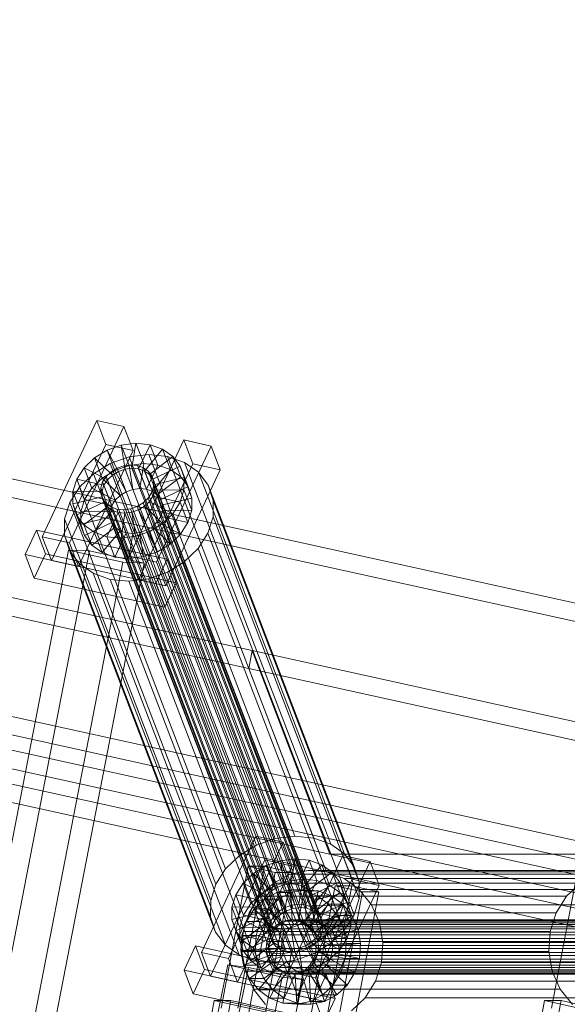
# Model space of a CAD drawing. Header units: millimetres. Extents: x -4738 to 65662, y -68080 to 6847.
# Tile 863 of 1056: x 22417 to 22599, y 1644 to 1971. Entities that reach past the tile are written whole.
import ezdxf

# ---------------------------------------------------------------- set-up
doc = ezdxf.new("R2010")
doc.units = ezdxf.units.MM
doc.layers.add('COTAS_P', color=1, linetype='Continuous', lineweight=0)
doc.layers.add('lateral_C10', color=7, linetype='Continuous', lineweight=0)
doc.dimstyles.new('R19_100', dxfattribs={"dimtxt": 250, "dimasz": 150, "dimexe": 150, "dimexo": 80, "dimgap": 100, "dimtad": 1, "dimtih": 1, "dimtoh": 1, "dimdsep": 46, "dimcen": 0.09, "dimadec": 0, "dimazin": 0, "dimtfac": 1, "dimtdec": 4, "dimtofl": 0, "dimtmove": 0, "dimatfit": 3, "dimfxl": 1, "dimtolj": 1, "dimtzin": 0, "dimarcsym": 0})

# ---------------------------------------------------------------- blocks, each defined once
blk = doc.blocks.new('DIM_R31_4')
at = {"layer": 'COTAS_P'}
for p, q in [((15248.37, 1279.09), (24311.82, 4109.09)), ((24311.82, 4109.09), (24155.23, 4107.34)), ((24311.82, 4109.09), (24182.05, 4021.43)), ((24580.07, 3250), (24311.82, 4109.09)), ((15248.37, 1279.09), (15378.14, 1366.76)), ((15248.37, 1279.09), (15404.97, 1280.85)), ((15516.62, 420), (15248.37, 1279.09))]:
    blk.add_line(p, q, dxfattribs=at)
blk.add_text('9495 P', height=250, rotation=17.3406, dxfattribs=at).set_placement((19750.29, 2789.55))

msp = doc.modelspace()

# ---------------------------------------------------------------- linework, layer by layer
at = {"layer": 'lateral_C10'}
for p, q in [((22494.427, 1761.469), (21610.374, 1956.452)), ((21788.789, 1956.452), (22672.842, 1761.469)), ((21609.275, 1950.571), (22493.328, 1755.589)), ((22671.743, 1755.589), (21787.69, 1950.571)), ((22520.231, 1694.015), (21636.178, 1888.998)), ((22571.029, 1694.015), (21686.976, 1888.998)), ((22621.826, 1694.015), (21737.773, 1888.998)), ((21635.079, 1883.118), (22519.132, 1688.135)), ((21685.877, 1883.118), (22569.93, 1688.135)), ((21736.674, 1883.118), (22620.727, 1688.135)), ((22443.005, 1837.683), (22424.964, 1799.168)), ((22446.016, 1829.813), (22443.005, 1837.683)), ((22443.005, 1837.683), (22452.019, 1835.678)), ((22433.978, 1797.163), (22452.019, 1835.678)), ((22452.019, 1835.678), (22455.029, 1827.808)), ((22471.849, 1831.267), (22453.809, 1792.752)), ((22474.86, 1823.398), (22471.849, 1831.267)), ((22471.849, 1831.267), (22480.863, 1829.263)), ((22427.975, 1791.298), (22446.016, 1829.813)), ((22455.029, 1827.808), (22436.989, 1789.293)), ((22442.243, 1825.377), (22446.444, 1827.929)), ((22455.029, 1827.808), (22446.016, 1829.813)), ((22446.444, 1827.929), (22451.126, 1829.563)), ((22446.444, 1827.929), (22450.16, 1820.838)), ((22449.025, 1821.184), (22446.444, 1827.929)), ((22451.126, 1829.563), (22455.97, 1830.167)), ((22451.126, 1829.563), (22452.378, 1821.612)), ((22453.706, 1822.818), (22451.126, 1829.563)), ((22455.97, 1830.167), (22454.672, 1821.898)), ((22458.55, 1823.422), (22455.97, 1830.167)), ((22455.97, 1830.167), (22460.646, 1829.701)), ((22460.646, 1829.701), (22456.887, 1821.677)), ((22464.835, 1828.196), (22458.872, 1820.964)), ((22463.226, 1822.956), (22460.646, 1829.701)), ((22460.646, 1829.701), (22464.835, 1828.196)), ((22462.823, 1790.748), (22480.863, 1829.263)), ((22467.416, 1821.45), (22464.835, 1828.196)), ((22464.835, 1828.196), (22468.252, 1825.754)), ((22480.863, 1829.263), (22483.874, 1821.393)), ((22438.81, 1822.081), (22442.243, 1825.377)), ((22442.243, 1825.377), (22448.17, 1819.629)), ((22444.824, 1818.632), (22442.243, 1825.377)), ((22447.506, 1823.474), (22453.765, 1825.658)), ((22453.765, 1825.658), (22460.241, 1826.466)), ((22502.148, 1699.184), (22453.765, 1825.658)), ((22460.241, 1826.466), (22466.492, 1825.843)), ((22508.624, 1699.992), (22460.241, 1826.466)), ((22468.252, 1825.754), (22460.49, 1819.807)), ((22466.492, 1825.843), (22472.092, 1823.83)), ((22514.875, 1699.368), (22466.492, 1825.843)), ((22470.833, 1819.009), (22468.252, 1825.754)), ((22468.252, 1825.754), (22470.664, 1822.542)), ((22472.092, 1823.83), (22476.66, 1820.566)), ((22520.475, 1697.356), (22472.092, 1823.83)), ((22436.378, 1818.264), (22438.81, 1822.081)), ((22438.81, 1822.081), (22446.544, 1818.067)), ((22441.391, 1815.335), (22438.81, 1822.081)), ((22441.891, 1820.062), (22447.506, 1823.474)), ((22449.025, 1821.184), (22444.824, 1818.632)), ((22446.114, 1819.192), (22447.74, 1820.753)), ((22495.889, 1696.999), (22447.506, 1823.474)), ((22447.74, 1820.753), (22449.73, 1821.962)), ((22503.865, 1674.043), (22447.74, 1820.753)), ((22450.16, 1820.838), (22448.17, 1819.629)), ((22453.706, 1822.818), (22449.025, 1821.184)), ((22452.741, 1814.092), (22449.025, 1821.184)), ((22449.73, 1821.962), (22451.948, 1822.736)), ((22505.855, 1675.251), (22449.73, 1821.962)), ((22452.378, 1821.612), (22450.16, 1820.838)), ((22450.16, 1820.838), (22452.741, 1814.092)), ((22451.948, 1822.736), (22454.242, 1823.022)), ((22508.072, 1676.025), (22451.948, 1822.736)), ((22454.672, 1821.898), (22452.378, 1821.612)), ((22452.378, 1821.612), (22454.958, 1814.866)), ((22458.55, 1823.422), (22453.706, 1822.818)), ((22454.958, 1814.866), (22453.706, 1822.818)), ((22454.242, 1823.022), (22456.457, 1822.801)), ((22510.367, 1676.312), (22454.242, 1823.022)), ((22454.672, 1821.898), (22457.253, 1815.153)), ((22456.887, 1821.677), (22454.672, 1821.898)), ((22456.457, 1822.801), (22458.442, 1822.088)), ((22512.582, 1676.091), (22456.457, 1822.801)), ((22456.819, 1784.883), (22474.86, 1823.398)), ((22456.887, 1821.677), (22459.468, 1814.932)), ((22458.872, 1820.964), (22456.887, 1821.677)), ((22457.253, 1815.153), (22458.55, 1823.422)), ((22458.442, 1822.088), (22460.06, 1820.932)), ((22514.566, 1675.378), (22458.442, 1822.088)), ((22463.226, 1822.956), (22458.55, 1823.422)), ((22458.872, 1820.964), (22461.452, 1814.219)), ((22460.49, 1819.807), (22458.872, 1820.964)), ((22459.468, 1814.932), (22463.226, 1822.956)), ((22460.06, 1820.932), (22461.203, 1819.41)), ((22516.185, 1674.221), (22460.06, 1820.932)), ((22461.452, 1814.219), (22467.416, 1821.45)), ((22470.664, 1822.542), (22461.633, 1818.286)), ((22467.416, 1821.45), (22463.226, 1822.956)), ((22483.874, 1821.393), (22465.833, 1782.878)), ((22470.833, 1819.009), (22467.416, 1821.45)), ((22473.245, 1815.797), (22470.664, 1822.542)), ((22470.664, 1822.542), (22471.907, 1818.779)), ((22483.874, 1821.393), (22474.86, 1823.398)), ((22476.66, 1820.566), (22479.885, 1816.272)), ((22525.044, 1694.091), (22476.66, 1820.566)), ((22435.114, 1814.189), (22436.378, 1818.264)), ((22445.392, 1816.26), (22436.378, 1818.264)), ((22436.378, 1818.264), (22438.959, 1811.519)), ((22437.301, 1815.655), (22441.891, 1820.062)), ((22444.824, 1818.632), (22441.391, 1815.335)), ((22490.274, 1693.587), (22441.891, 1820.062)), ((22444.363, 1815.453), (22444.962, 1817.384)), ((22450.751, 1812.883), (22444.824, 1818.632)), ((22444.962, 1817.384), (22446.114, 1819.192)), ((22444.962, 1817.384), (22501.087, 1670.673)), ((22446.544, 1818.067), (22445.392, 1816.26)), ((22502.238, 1672.481), (22446.114, 1819.192)), ((22448.17, 1819.629), (22446.544, 1818.067)), ((22446.544, 1818.067), (22449.125, 1811.322)), ((22448.17, 1819.629), (22450.751, 1812.883)), ((22460.49, 1819.807), (22463.071, 1813.062)), ((22461.633, 1818.286), (22460.49, 1819.807)), ((22461.203, 1819.41), (22461.792, 1817.628)), ((22517.327, 1672.7), (22461.203, 1819.41)), ((22461.633, 1818.286), (22464.213, 1811.541)), ((22462.222, 1816.504), (22461.633, 1818.286)), ((22461.792, 1817.628), (22461.786, 1815.706)), ((22517.916, 1670.917), (22461.792, 1817.628)), ((22471.907, 1818.779), (22462.222, 1816.504)), ((22463.071, 1813.062), (22470.833, 1819.009)), ((22473.245, 1815.797), (22470.833, 1819.009)), ((22471.907, 1818.779), (22471.896, 1814.722)), ((22474.488, 1812.034), (22471.907, 1818.779)), ((22434.05, 1810.554), (22437.301, 1815.655)), ((22435.102, 1810.131), (22435.114, 1814.189)), ((22435.114, 1814.189), (22444.793, 1814.329)), ((22437.694, 1807.444), (22435.114, 1814.189)), ((22485.684, 1689.181), (22437.301, 1815.655)), ((22441.391, 1815.335), (22438.959, 1811.519)), ((22449.125, 1811.322), (22441.391, 1815.335)), ((22444.358, 1813.531), (22444.363, 1815.453)), ((22500.487, 1668.743), (22444.363, 1815.453)), ((22444.793, 1814.329), (22444.788, 1812.407)), ((22445.392, 1816.26), (22444.793, 1814.329)), ((22444.793, 1814.329), (22447.374, 1807.584)), ((22447.973, 1809.514), (22445.392, 1816.26)), ((22450.751, 1812.883), (22452.741, 1814.092)), ((22452.741, 1814.092), (22454.958, 1814.866)), ((22454.958, 1814.866), (22457.253, 1815.153)), ((22457.253, 1815.153), (22459.468, 1814.932)), ((22459.468, 1814.932), (22461.452, 1814.219)), ((22461.786, 1815.706), (22461.187, 1813.775)), ((22461.452, 1814.219), (22463.071, 1813.062)), ((22461.617, 1812.651), (22462.216, 1814.582)), ((22517.911, 1668.995), (22461.786, 1815.706)), ((22462.216, 1814.582), (22462.222, 1816.504)), ((22471.896, 1814.722), (22462.216, 1814.582)), ((22462.216, 1814.582), (22464.797, 1807.836)), ((22462.222, 1816.504), (22464.802, 1809.758)), ((22464.213, 1811.541), (22473.245, 1815.797)), ((22471.896, 1814.722), (22470.631, 1810.646)), ((22474.476, 1807.977), (22471.896, 1814.722)), ((22474.488, 1812.034), (22473.245, 1815.797)), ((22479.885, 1816.272), (22481.546, 1811.242)), ((22528.268, 1689.798), (22479.885, 1816.272)), ((22435.102, 1810.131), (22444.788, 1812.407)), ((22438.959, 1811.519), (22437.694, 1807.444)), ((22438.959, 1811.519), (22447.973, 1809.514)), ((22444.946, 1811.749), (22444.358, 1813.531)), ((22500.482, 1666.821), (22444.358, 1813.531)), ((22444.788, 1812.407), (22445.376, 1810.625)), ((22444.788, 1812.407), (22447.368, 1805.662)), ((22446.089, 1810.228), (22444.946, 1811.749)), ((22501.071, 1665.039), (22444.946, 1811.749)), ((22447.973, 1809.514), (22449.125, 1811.322)), ((22449.125, 1811.322), (22450.751, 1812.883)), ((22460.035, 1811.968), (22458.409, 1810.406)), ((22458.839, 1809.282), (22460.465, 1810.844)), ((22461.187, 1813.775), (22460.035, 1811.968)), ((22516.16, 1665.257), (22460.035, 1811.968)), ((22460.465, 1810.844), (22461.617, 1812.651)), ((22468.199, 1806.83), (22460.465, 1810.844)), ((22460.465, 1810.844), (22463.046, 1804.098)), ((22517.311, 1667.065), (22461.187, 1813.775)), ((22470.631, 1810.646), (22461.617, 1812.651)), ((22461.617, 1812.651), (22464.198, 1805.906)), ((22463.071, 1813.062), (22464.213, 1811.541)), ((22464.213, 1811.541), (22464.802, 1809.758)), ((22464.802, 1809.758), (22474.488, 1812.034)), ((22474.476, 1807.977), (22474.488, 1812.034)), ((22481.546, 1811.242), (22481.531, 1805.818)), ((22529.929, 1684.768), (22481.546, 1811.242)), ((22432.359, 1805.105), (22434.05, 1810.554)), ((22434.05, 1810.554), (22482.433, 1684.079)), ((22436.345, 1806.369), (22435.102, 1810.131)), ((22437.683, 1803.386), (22435.102, 1810.131)), ((22436.345, 1806.369), (22445.376, 1810.625)), ((22447.374, 1807.584), (22437.694, 1807.444)), ((22438.757, 1803.157), (22446.519, 1809.103)), ((22442.174, 1800.715), (22448.138, 1807.947)), ((22445.376, 1810.625), (22446.519, 1809.103)), ((22445.376, 1810.625), (22447.957, 1803.88)), ((22447.708, 1809.071), (22446.089, 1810.228)), ((22502.213, 1663.517), (22446.089, 1810.228)), ((22446.519, 1809.103), (22448.138, 1807.947)), ((22446.519, 1809.103), (22449.099, 1802.358)), ((22447.368, 1805.662), (22447.374, 1807.584)), ((22447.374, 1807.584), (22447.973, 1809.514)), ((22449.692, 1808.358), (22447.708, 1809.071)), ((22503.832, 1662.361), (22447.708, 1809.071)), ((22448.138, 1807.947), (22450.122, 1807.234)), ((22448.138, 1807.947), (22450.718, 1801.202)), ((22451.907, 1808.137), (22449.692, 1808.358)), ((22505.816, 1661.648), (22449.692, 1808.358)), ((22454.201, 1808.423), (22451.907, 1808.137)), ((22508.031, 1661.427), (22451.907, 1808.137)), ((22456.419, 1809.197), (22454.201, 1808.423)), ((22510.326, 1661.713), (22454.201, 1808.423)), ((22454.632, 1807.299), (22456.849, 1808.073)), ((22458.409, 1810.406), (22456.419, 1809.197)), ((22512.544, 1662.487), (22456.419, 1809.197)), ((22456.849, 1808.073), (22458.839, 1809.282)), ((22460.565, 1800.982), (22456.849, 1808.073)), ((22456.849, 1808.073), (22459.43, 1801.328)), ((22514.533, 1663.696), (22458.409, 1810.406)), ((22464.766, 1803.534), (22458.839, 1809.282)), ((22458.839, 1809.282), (22461.419, 1802.537)), ((22464.797, 1807.836), (22464.198, 1805.906)), ((22464.802, 1809.758), (22464.797, 1807.836)), ((22464.797, 1807.836), (22474.476, 1807.977)), ((22470.631, 1810.646), (22468.199, 1806.83)), ((22473.211, 1803.901), (22470.631, 1810.646)), ((22473.211, 1803.901), (22474.476, 1807.977)), ((22432.344, 1799.681), (22432.359, 1805.105)), ((22480.742, 1678.631), (22432.359, 1805.105)), ((22438.757, 1803.157), (22436.345, 1806.369)), ((22438.925, 1799.623), (22436.345, 1806.369)), ((22437.694, 1807.444), (22437.683, 1803.386)), ((22447.368, 1805.662), (22437.683, 1803.386)), ((22446.364, 1799.21), (22450.122, 1807.234)), ((22447.957, 1803.88), (22447.368, 1805.662)), ((22450.122, 1807.234), (22452.337, 1807.013)), ((22450.122, 1807.234), (22452.703, 1800.489)), ((22451.04, 1798.743), (22452.337, 1807.013)), ((22452.337, 1807.013), (22454.632, 1807.299)), ((22452.337, 1807.013), (22454.917, 1800.268)), ((22455.883, 1799.348), (22454.632, 1807.299)), ((22454.632, 1807.299), (22457.212, 1800.554)), ((22464.198, 1805.906), (22463.046, 1804.098)), ((22464.198, 1805.906), (22473.211, 1803.901)), ((22468.199, 1806.83), (22464.766, 1803.534)), ((22470.78, 1800.085), (22468.199, 1806.83)), ((22481.531, 1805.818), (22479.841, 1800.37)), ((22529.914, 1679.343), (22481.531, 1805.818)), ((22423.012, 1801.374), (22419.253, 1793.35)), ((22426.022, 1793.504), (22423.012, 1801.374)), ((22423.012, 1801.374), (22466.278, 1791.751)), ((22437.683, 1803.386), (22438.925, 1799.623)), ((22442.174, 1800.715), (22438.757, 1803.157)), ((22441.338, 1796.412), (22438.757, 1803.157)), ((22447.957, 1803.88), (22438.925, 1799.623)), ((22449.099, 1802.358), (22441.338, 1796.412)), ((22450.718, 1801.202), (22444.755, 1793.97)), ((22449.099, 1802.358), (22447.957, 1803.88)), ((22450.718, 1801.202), (22449.099, 1802.358)), ((22452.703, 1800.489), (22450.718, 1801.202)), ((22460.565, 1800.982), (22455.883, 1799.348)), ((22459.43, 1801.328), (22457.212, 1800.554)), ((22461.419, 1802.537), (22459.43, 1801.328)), ((22459.43, 1801.328), (22463.146, 1794.236)), ((22464.766, 1803.534), (22460.565, 1800.982)), ((22463.146, 1794.236), (22460.565, 1800.982)), ((22463.046, 1804.098), (22461.419, 1802.537)), ((22461.419, 1802.537), (22467.346, 1796.789)), ((22463.046, 1804.098), (22470.78, 1800.085)), ((22467.346, 1796.789), (22464.766, 1803.534)), ((22470.78, 1800.085), (22473.211, 1803.901)), ((22433.978, 1797.163), (22424.964, 1799.168)), ((22424.964, 1799.168), (22427.975, 1791.298)), ((22434.005, 1794.651), (22432.344, 1799.681)), ((22480.727, 1673.207), (22432.344, 1799.681)), ((22438.925, 1799.623), (22441.338, 1796.412)), ((22446.364, 1799.21), (22442.174, 1800.715)), ((22444.755, 1793.97), (22442.174, 1800.715)), ((22451.04, 1798.743), (22446.364, 1799.21)), ((22448.944, 1792.465), (22446.364, 1799.21)), ((22452.703, 1800.489), (22448.944, 1792.465)), ((22455.883, 1799.348), (22451.04, 1798.743)), ((22453.62, 1791.998), (22451.04, 1798.743)), ((22454.917, 1800.268), (22452.703, 1800.489)), ((22454.917, 1800.268), (22453.62, 1791.998)), ((22457.212, 1800.554), (22454.917, 1800.268)), ((22458.464, 1792.603), (22455.883, 1799.348)), ((22457.212, 1800.554), (22458.464, 1792.603)), ((22467.346, 1796.789), (22470.78, 1800.085)), ((22479.841, 1800.37), (22476.59, 1795.268)), ((22528.224, 1673.895), (22479.841, 1800.37)), ((22433.639, 1794.757), (22395.126, 1596.256)), ((22402.111, 1596.007), (22440.625, 1794.508)), ((22433.639, 1794.757), (22451.676, 1790.747)), ((22440.625, 1794.508), (22433.639, 1794.757)), ((22436.989, 1789.293), (22433.978, 1797.163)), ((22437.23, 1790.357), (22434.005, 1794.651)), ((22482.389, 1668.176), (22434.005, 1794.651)), ((22458.661, 1790.498), (22440.625, 1794.508)), ((22441.338, 1796.412), (22444.755, 1793.97)), ((22463.146, 1794.236), (22467.346, 1796.789)), ((22476.59, 1795.268), (22472, 1790.861)), ((22524.973, 1668.794), (22476.59, 1795.268)), ((22462.52, 1783.727), (22419.253, 1793.35)), ((22419.253, 1793.35), (22422.264, 1785.48)), ((22422.264, 1785.48), (22426.022, 1793.504)), ((22469.289, 1783.881), (22426.022, 1793.504)), ((22427.975, 1791.298), (22436.989, 1789.293)), ((22444.755, 1793.97), (22448.944, 1792.465)), ((22448.944, 1792.465), (22453.62, 1791.998)), ((22453.62, 1791.998), (22458.464, 1792.603)), ((22462.823, 1790.748), (22453.809, 1792.752)), ((22453.809, 1792.752), (22456.819, 1784.883)), ((22458.464, 1792.603), (22463.146, 1794.236)), ((22462.52, 1783.727), (22466.278, 1791.751)), ((22466.278, 1791.751), (22469.289, 1783.881)), ((22413.162, 1592.247), (22451.676, 1790.747)), ((22420.148, 1591.997), (22458.661, 1790.498)), ((22441.798, 1787.093), (22437.23, 1790.357)), ((22485.613, 1663.883), (22437.23, 1790.357)), ((22451.676, 1790.747), (22458.661, 1790.498)), ((22465.833, 1782.878), (22462.823, 1790.748)), ((22472, 1790.861), (22466.384, 1787.45)), ((22520.383, 1664.387), (22472, 1790.861)), ((22422.264, 1785.48), (22465.53, 1775.857)), ((22447.399, 1785.081), (22441.798, 1787.093)), ((22490.181, 1660.619), (22441.798, 1787.093)), ((22453.65, 1784.457), (22447.399, 1785.081)), ((22495.782, 1658.606), (22447.399, 1785.081)), ((22460.125, 1785.265), (22453.65, 1784.457)), ((22456.819, 1784.883), (22465.833, 1782.878)), ((22466.384, 1787.45), (22460.125, 1785.265)), ((22508.508, 1658.791), (22460.125, 1785.265)), ((22514.767, 1660.975), (22466.384, 1787.45)), ((22502.033, 1657.983), (22453.65, 1784.457)), ((22465.53, 1775.857), (22462.52, 1783.727)), ((22469.289, 1783.881), (22465.53, 1775.857)), ((22494.427, 1761.469), (22493.328, 1755.589)), ((23378.48, 1566.486), (22494.427, 1761.469)), ((22494.427, 1761.469), (22520.231, 1694.015)), ((22519.132, 1688.135), (22493.328, 1755.589)), ((22493.328, 1755.589), (23377.381, 1560.606)), ((22495.689, 1699.966), (22477.648, 1661.451)), ((22498.699, 1692.096), (22495.689, 1699.966)), ((22495.689, 1699.966), (22504.703, 1697.961)), ((22508.624, 1699.992), (22502.148, 1699.184)), ((22514.875, 1699.368), (22508.624, 1699.992)), ((22486.662, 1659.446), (22504.703, 1697.961)), ((22495.889, 1696.999), (22490.274, 1693.587)), ((22502.148, 1699.184), (22495.889, 1696.999)), ((22504.703, 1697.961), (22507.713, 1690.092)), ((22520.475, 1697.356), (22514.875, 1699.368)), ((22525.044, 1694.091), (22520.475, 1697.356)), ((22490.274, 1693.587), (22485.684, 1689.181)), ((22524.533, 1693.551), (22506.492, 1655.036)), ((23404.284, 1499.033), (22520.231, 1694.015)), ((22520.231, 1694.015), (22571.029, 1694.015)), ((22527.544, 1685.681), (22524.533, 1693.551)), ((22524.533, 1693.551), (22533.547, 1691.546)), ((22528.268, 1689.798), (22525.044, 1694.091)), ((23455.082, 1499.033), (22571.029, 1694.015)), ((22571.029, 1694.015), (22621.826, 1694.015)), ((22480.659, 1653.581), (22498.699, 1692.096)), ((22507.713, 1690.092), (22489.672, 1651.577)), ((22494.927, 1687.66), (22499.128, 1690.212)), ((22507.713, 1690.092), (22498.699, 1692.096)), ((22499.128, 1690.212), (22503.81, 1691.846)), ((22499.128, 1690.212), (22502.844, 1683.121)), ((22501.708, 1683.467), (22499.128, 1690.212)), ((22503.81, 1691.846), (22508.654, 1692.451)), ((22503.81, 1691.846), (22505.062, 1683.895)), ((22506.39, 1685.101), (22503.81, 1691.846)), ((22508.654, 1692.451), (22507.356, 1684.181)), ((22511.234, 1685.705), (22508.654, 1692.451)), ((22508.654, 1692.451), (22513.33, 1691.984)), ((22513.33, 1691.984), (22509.571, 1683.96)), ((22517.519, 1690.479), (22511.556, 1683.247)), ((22515.91, 1685.239), (22513.33, 1691.984)), ((22513.33, 1691.984), (22517.519, 1690.479)), ((22515.506, 1653.031), (22533.547, 1691.546)), ((22520.099, 1683.734), (22517.519, 1690.479)), ((22517.519, 1690.479), (22520.936, 1688.037)), ((22533.547, 1691.546), (22536.558, 1683.676)), ((22485.684, 1689.181), (22482.433, 1684.079)), ((22493.109, 1689.994), (22484.251, 1642.969)), ((22489.721, 1642.969), (22498.579, 1689.994)), ((22491.494, 1684.364), (22494.927, 1687.66)), ((22498.579, 1689.994), (22493.109, 1689.994)), ((22493.109, 1689.994), (22502.127, 1687.989)), ((22493.269, 1640.964), (22502.127, 1687.989)), ((22494.927, 1687.66), (22500.854, 1681.912)), ((22497.508, 1680.915), (22494.927, 1687.66)), ((22507.597, 1687.989), (22498.579, 1689.994)), ((22507.597, 1687.989), (22498.74, 1640.964)), ((22501.563, 1684.448), (22507.051, 1687.348)), ((22502.127, 1687.989), (22507.597, 1687.989)), ((22507.051, 1687.348), (22513.044, 1688.605)), ((22608.646, 1687.348), (22507.051, 1687.348)), ((22513.044, 1688.605), (22519.132, 1688.135)), ((22614.639, 1688.605), (22513.044, 1688.605)), ((22520.936, 1688.037), (22513.174, 1682.091)), ((22569.93, 1688.135), (22519.132, 1688.135)), ((22519.132, 1688.135), (23403.186, 1493.152)), ((22519.132, 1688.135), (22524.901, 1685.97)), ((22620.727, 1688.135), (22519.132, 1688.135)), ((22523.517, 1681.292), (22520.936, 1688.037)), ((22520.936, 1688.037), (22523.348, 1684.826)), ((22529.929, 1684.768), (22528.268, 1689.798)), ((22620.727, 1688.135), (22569.93, 1688.135)), ((22569.93, 1688.135), (23453.983, 1493.152)), ((22602.519, 1689.994), (22593.661, 1642.969)), ((22482.433, 1684.079), (22480.742, 1678.631)), ((22489.062, 1680.548), (22491.494, 1684.364)), ((22491.494, 1684.364), (22499.228, 1680.351)), ((22494.074, 1677.619), (22491.494, 1684.364)), ((22496.952, 1680.103), (22501.563, 1684.448)), ((22603.157, 1684.448), (22501.563, 1684.448)), ((22506.39, 1685.101), (22501.708, 1683.467)), ((22505.062, 1683.895), (22502.844, 1683.121)), ((22507.356, 1684.181), (22505.062, 1683.895)), ((22505.062, 1683.895), (22507.642, 1677.15)), ((22511.234, 1685.705), (22506.39, 1685.101)), ((22507.642, 1677.15), (22506.39, 1685.101)), ((22507.356, 1684.181), (22509.937, 1677.436)), ((22509.571, 1683.96), (22507.356, 1684.181)), ((22509.503, 1647.166), (22527.544, 1685.681)), ((22509.571, 1683.96), (22512.152, 1677.215)), ((22511.556, 1683.247), (22509.571, 1683.96)), ((22509.937, 1677.436), (22511.234, 1685.705)), ((22515.91, 1685.239), (22511.234, 1685.705)), ((22512.152, 1677.215), (22515.91, 1685.239)), ((22521.967, 1683.579), (22513.109, 1636.553)), ((22514.136, 1676.502), (22520.099, 1683.734)), ((22523.348, 1684.826), (22514.317, 1680.569)), ((22520.099, 1683.734), (22515.91, 1685.239)), ((22536.558, 1683.676), (22518.517, 1645.161)), ((22518.579, 1636.553), (22527.437, 1683.579)), ((22523.517, 1681.292), (22520.099, 1683.734)), ((22527.437, 1683.579), (22521.967, 1683.579)), ((22521.967, 1683.579), (22530.985, 1681.574)), ((22525.929, 1678.08), (22523.348, 1684.826)), ((22523.348, 1684.826), (22524.591, 1681.063)), ((22524.901, 1685.97), (22529.957, 1682.255)), ((22626.496, 1685.97), (22524.901, 1685.97)), ((22536.455, 1681.574), (22527.437, 1683.579)), ((22536.558, 1683.676), (22527.544, 1685.681)), ((22529.914, 1679.343), (22529.929, 1684.768)), ((22603.157, 1684.448), (22598.546, 1680.103)), ((22487.797, 1676.472), (22489.062, 1680.548)), ((22498.076, 1678.543), (22489.062, 1680.548)), ((22489.062, 1680.548), (22491.643, 1673.802)), ((22497.508, 1680.915), (22494.074, 1677.619)), ((22501.708, 1683.467), (22497.508, 1680.915)), ((22503.435, 1675.167), (22497.508, 1680.915)), ((22499.228, 1680.351), (22498.076, 1678.543)), ((22498.557, 1679.107), (22502.662, 1681.276)), ((22500.854, 1681.912), (22499.228, 1680.351)), ((22499.228, 1680.351), (22501.808, 1673.605)), ((22502.844, 1683.121), (22500.854, 1681.912)), ((22500.854, 1681.912), (22503.435, 1675.167)), ((22505.424, 1676.376), (22501.708, 1683.467)), ((22502.662, 1681.276), (22507.145, 1682.217)), ((22502.662, 1681.276), (22505.573, 1671.789)), ((22507.351, 1681.276), (22502.662, 1681.276)), ((22502.844, 1683.121), (22505.424, 1676.376)), ((22507.351, 1681.276), (22503.246, 1679.107)), ((22507.145, 1682.217), (22507.697, 1672.235)), ((22511.834, 1682.217), (22507.145, 1682.217)), ((22507.145, 1682.217), (22511.699, 1681.865)), ((22511.834, 1682.217), (22507.351, 1681.276)), ((22510.262, 1671.789), (22507.351, 1681.276)), ((22511.699, 1681.865), (22509.854, 1672.068)), ((22511.556, 1683.247), (22514.136, 1676.502)), ((22513.174, 1682.091), (22511.556, 1683.247)), ((22516.388, 1681.865), (22511.699, 1681.865)), ((22511.699, 1681.865), (22516.015, 1680.245)), ((22512.386, 1672.235), (22511.834, 1682.217)), ((22516.388, 1681.865), (22511.834, 1682.217)), ((22513.174, 1682.091), (22515.755, 1675.345)), ((22514.317, 1680.569), (22513.174, 1682.091)), ((22514.317, 1680.569), (22516.897, 1673.824)), ((22514.905, 1678.787), (22514.317, 1680.569)), ((22514.543, 1672.068), (22516.388, 1681.865)), ((22524.591, 1681.063), (22514.905, 1678.787)), ((22515.755, 1675.345), (22523.517, 1681.292)), ((22520.704, 1680.245), (22516.388, 1681.865)), ((22522.127, 1634.549), (22530.985, 1681.574)), ((22525.929, 1678.08), (22523.517, 1681.292)), ((22524.591, 1681.063), (22524.58, 1677.005)), ((22527.171, 1674.317), (22524.591, 1681.063)), ((22536.455, 1681.574), (22527.597, 1634.549)), ((22529.957, 1682.255), (22533.957, 1677.246)), ((22631.552, 1682.255), (22529.957, 1682.255)), ((22530.985, 1681.574), (22536.455, 1681.574)), ((22480.742, 1678.631), (22480.727, 1673.207)), ((22494.074, 1677.619), (22491.643, 1673.802)), ((22493.533, 1674.61), (22496.952, 1680.103)), ((22501.808, 1673.605), (22494.074, 1677.619)), ((22495.107, 1675.857), (22498.557, 1679.107)), ((22598.546, 1680.103), (22496.952, 1680.103)), ((22498.076, 1678.543), (22497.477, 1676.612)), ((22500.656, 1671.798), (22498.076, 1678.543)), ((22498.557, 1679.107), (22503.628, 1670.762)), ((22503.246, 1679.107), (22498.557, 1679.107)), ((22503.246, 1679.107), (22499.796, 1675.857)), ((22508.317, 1670.762), (22503.246, 1679.107)), ((22505.424, 1676.376), (22507.642, 1677.15)), ((22507.642, 1677.15), (22509.937, 1677.436)), ((22509.937, 1677.436), (22512.152, 1677.215)), ((22516.015, 1680.245), (22511.898, 1671.301)), ((22512.152, 1677.215), (22514.136, 1676.502)), ((22519.797, 1677.467), (22513.69, 1669.985)), ((22514.9, 1676.865), (22514.905, 1678.787)), ((22524.58, 1677.005), (22514.9, 1676.865)), ((22514.905, 1678.787), (22517.486, 1672.042)), ((22520.704, 1680.245), (22516.015, 1680.245)), ((22516.015, 1680.245), (22519.797, 1677.467)), ((22516.587, 1671.301), (22520.704, 1680.245)), ((22516.897, 1673.824), (22525.929, 1678.08)), ((22518.379, 1669.985), (22524.486, 1677.467)), ((22524.486, 1677.467), (22519.797, 1677.467)), ((22519.797, 1677.467), (22522.788, 1673.72)), ((22524.486, 1677.467), (22520.704, 1680.245)), ((22524.58, 1677.005), (22523.315, 1672.93)), ((22527.477, 1673.72), (22524.486, 1677.467)), ((22527.16, 1670.26), (22524.58, 1677.005)), ((22527.171, 1674.317), (22525.929, 1678.08)), ((22528.224, 1673.895), (22529.914, 1679.343)), ((22533.957, 1677.246), (22536.626, 1671.283)), ((22635.551, 1677.246), (22533.957, 1677.246)), ((22598.546, 1680.103), (22595.128, 1674.61)), ((22487.786, 1672.415), (22487.797, 1676.472)), ((22487.786, 1672.415), (22497.472, 1674.69)), ((22487.797, 1676.472), (22497.477, 1676.612)), ((22490.378, 1669.727), (22487.797, 1676.472)), ((22491.643, 1673.802), (22490.378, 1669.727)), ((22491.539, 1668.343), (22493.533, 1674.61)), ((22491.643, 1673.802), (22500.656, 1671.798)), ((22492.55, 1671.748), (22495.107, 1675.857)), ((22595.128, 1674.61), (22493.533, 1674.61)), ((22495.107, 1675.857), (22501.995, 1669.222)), ((22499.796, 1675.857), (22495.107, 1675.857)), ((22499.796, 1675.857), (22497.239, 1671.748)), ((22497.477, 1676.612), (22497.472, 1674.69)), ((22497.472, 1674.69), (22498.06, 1672.908)), ((22497.472, 1674.69), (22500.052, 1667.945)), ((22497.477, 1676.612), (22500.057, 1669.867)), ((22506.684, 1669.222), (22499.796, 1675.857)), ((22501.808, 1673.605), (22503.435, 1675.167)), ((22503.865, 1674.043), (22502.238, 1672.481)), ((22503.435, 1675.167), (22505.424, 1676.376)), ((22505.855, 1675.251), (22503.865, 1674.043)), ((22508.072, 1676.025), (22505.855, 1675.251)), ((22510.367, 1676.312), (22508.072, 1676.025)), ((22512.582, 1676.091), (22510.367, 1676.312)), ((22514.566, 1675.378), (22512.582, 1676.091)), ((22513.149, 1673.127), (22514.301, 1674.934)), ((22514.136, 1676.502), (22515.755, 1675.345)), ((22514.301, 1674.934), (22514.9, 1676.865)), ((22523.315, 1672.93), (22514.301, 1674.934)), ((22514.301, 1674.934), (22516.881, 1668.189)), ((22516.185, 1674.221), (22514.566, 1675.378)), ((22514.9, 1676.865), (22517.48, 1670.12)), ((22515.755, 1675.345), (22516.897, 1673.824)), ((22517.327, 1672.7), (22516.185, 1674.221)), ((22516.897, 1673.824), (22517.486, 1672.042)), ((22517.486, 1672.042), (22527.171, 1674.317)), ((22524.973, 1668.794), (22528.224, 1673.895)), ((22527.16, 1670.26), (22527.171, 1674.317)), ((22595.128, 1674.61), (22593.134, 1668.343)), ((22480.727, 1673.207), (22482.389, 1668.176)), ((22489.029, 1668.652), (22487.786, 1672.415)), ((22490.367, 1665.669), (22487.786, 1672.415)), ((22489.029, 1668.652), (22498.06, 1672.908)), ((22491.059, 1667.06), (22492.55, 1671.748)), ((22491.441, 1665.44), (22499.203, 1671.387)), ((22492.55, 1671.748), (22500.783, 1667.276)), ((22497.239, 1671.748), (22492.55, 1671.748)), ((22497.239, 1671.748), (22495.748, 1667.06)), ((22505.472, 1667.276), (22497.239, 1671.748)), ((22498.06, 1672.908), (22499.203, 1671.387)), ((22498.06, 1672.908), (22500.641, 1666.163)), ((22499.203, 1671.387), (22500.821, 1670.23)), ((22499.203, 1671.387), (22501.783, 1664.641)), ((22500.057, 1669.867), (22500.656, 1671.798)), ((22501.087, 1670.673), (22500.487, 1668.743)), ((22500.656, 1671.798), (22501.808, 1673.605)), ((22502.238, 1672.481), (22501.087, 1670.673)), ((22501.213, 1669.222), (22502.847, 1670.762)), ((22503.628, 1670.762), (22501.995, 1669.222)), ((22502.847, 1670.762), (22504.792, 1671.789)), ((22618.509, 1670.762), (22502.847, 1670.762)), ((22505.573, 1671.789), (22503.628, 1670.762)), ((22503.628, 1670.762), (22508.317, 1670.762)), ((22504.792, 1671.789), (22506.915, 1672.235)), ((22620.454, 1671.789), (22504.792, 1671.789)), ((22507.697, 1672.235), (22505.573, 1671.789)), ((22505.573, 1671.789), (22510.262, 1671.789)), ((22506.684, 1669.222), (22508.317, 1670.762)), ((22506.915, 1672.235), (22509.073, 1672.068)), ((22622.577, 1672.235), (22506.915, 1672.235)), ((22507.697, 1672.235), (22512.386, 1672.235)), ((22509.854, 1672.068), (22507.697, 1672.235)), ((22508.317, 1670.762), (22510.262, 1671.789)), ((22509.073, 1672.068), (22511.117, 1671.301)), ((22624.734, 1672.068), (22509.073, 1672.068)), ((22509.533, 1670.356), (22511.523, 1671.565)), ((22509.854, 1672.068), (22514.543, 1672.068)), ((22511.898, 1671.301), (22509.854, 1672.068)), ((22510.262, 1671.789), (22512.386, 1672.235)), ((22511.117, 1671.301), (22512.908, 1669.985)), ((22626.778, 1671.301), (22511.117, 1671.301)), ((22511.523, 1671.565), (22513.149, 1673.127)), ((22517.45, 1665.817), (22511.523, 1671.565)), ((22511.523, 1671.565), (22514.103, 1664.82)), ((22511.898, 1671.301), (22516.587, 1671.301)), ((22513.69, 1669.985), (22511.898, 1671.301)), ((22512.386, 1672.235), (22514.543, 1672.068)), ((22520.883, 1669.114), (22513.149, 1673.127)), ((22513.149, 1673.127), (22515.73, 1666.381)), ((22514.543, 1672.068), (22516.587, 1671.301)), ((22522.788, 1673.72), (22515.107, 1668.21)), ((22516.587, 1671.301), (22518.379, 1669.985)), ((22517.916, 1670.917), (22517.327, 1672.7)), ((22517.486, 1672.042), (22517.48, 1670.12)), ((22517.911, 1668.995), (22517.916, 1670.917)), ((22519.796, 1668.21), (22527.477, 1673.72)), ((22523.315, 1672.93), (22520.883, 1669.114)), ((22527.477, 1673.72), (22522.788, 1673.72)), ((22522.788, 1673.72), (22524.785, 1669.259)), ((22525.895, 1666.184), (22523.315, 1672.93)), ((22529.474, 1669.259), (22527.477, 1673.72)), ((22536.626, 1671.283), (22537.784, 1664.773)), ((22638.221, 1671.283), (22536.626, 1671.283)), ((22482.389, 1668.176), (22485.613, 1663.883)), ((22491.441, 1665.44), (22489.029, 1668.652)), ((22491.609, 1661.907), (22489.029, 1668.652)), ((22490.378, 1669.727), (22490.367, 1665.669)), ((22500.052, 1667.945), (22490.367, 1665.669)), ((22500.057, 1669.867), (22490.378, 1669.727)), ((22491.107, 1661.729), (22491.539, 1668.343)), ((22491.539, 1668.343), (22593.134, 1668.343)), ((22494.858, 1662.998), (22500.821, 1670.23)), ((22499.047, 1661.493), (22502.806, 1669.517)), ((22499.295, 1665.055), (22500.002, 1667.276)), ((22500.002, 1667.276), (22501.213, 1669.222)), ((22615.664, 1667.276), (22500.002, 1667.276)), ((22500.052, 1667.945), (22500.057, 1669.867)), ((22500.641, 1666.163), (22500.052, 1667.945)), ((22500.783, 1667.276), (22500.077, 1665.055)), ((22500.487, 1668.743), (22500.482, 1666.821)), ((22501.995, 1669.222), (22500.783, 1667.276)), ((22500.783, 1667.276), (22505.472, 1667.276)), ((22500.821, 1670.23), (22502.806, 1669.517)), ((22500.821, 1670.23), (22503.402, 1663.485)), ((22616.875, 1669.222), (22501.213, 1669.222)), ((22501.995, 1669.222), (22506.684, 1669.222)), ((22502.806, 1669.517), (22505.021, 1669.296)), ((22502.806, 1669.517), (22505.386, 1662.772)), ((22503.723, 1661.027), (22505.021, 1669.296)), ((22504.766, 1665.055), (22505.472, 1667.276)), ((22505.021, 1669.296), (22507.315, 1669.582)), ((22505.021, 1669.296), (22507.601, 1662.551)), ((22505.472, 1667.276), (22506.684, 1669.222)), ((22507.315, 1669.582), (22509.533, 1670.356)), ((22508.567, 1661.631), (22507.315, 1669.582)), ((22507.315, 1669.582), (22509.896, 1662.837)), ((22513.249, 1663.265), (22509.533, 1670.356)), ((22509.533, 1670.356), (22512.113, 1663.611)), ((22512.908, 1669.985), (22514.325, 1668.21)), ((22628.57, 1669.985), (22512.908, 1669.985)), ((22513.69, 1669.985), (22518.379, 1669.985)), ((22515.107, 1668.21), (22513.69, 1669.985)), ((22514.325, 1668.21), (22515.271, 1666.097)), ((22629.987, 1668.21), (22514.325, 1668.21)), ((22515.107, 1668.21), (22519.796, 1668.21)), ((22516.052, 1666.097), (22515.107, 1668.21)), ((22516.881, 1668.189), (22515.73, 1666.381)), ((22524.785, 1669.259), (22516.052, 1666.097)), ((22517.48, 1670.12), (22516.881, 1668.189)), ((22516.881, 1668.189), (22525.895, 1666.184)), ((22517.311, 1667.065), (22517.911, 1668.995)), ((22520.883, 1669.114), (22517.45, 1665.817)), ((22517.48, 1670.12), (22527.16, 1670.26)), ((22518.379, 1669.985), (22519.796, 1668.21)), ((22519.796, 1668.21), (22520.741, 1666.097)), ((22520.383, 1664.387), (22524.973, 1668.794)), ((22520.741, 1666.097), (22529.474, 1669.259)), ((22523.463, 1662.368), (22520.883, 1669.114)), ((22529.474, 1669.259), (22524.785, 1669.259)), ((22524.785, 1669.259), (22525.651, 1664.39)), ((22525.895, 1666.184), (22527.16, 1670.26)), ((22530.34, 1664.39), (22529.474, 1669.259)), ((22593.134, 1668.343), (22592.701, 1661.729)), ((22490.367, 1665.669), (22491.609, 1661.907)), ((22490.735, 1662.113), (22491.059, 1667.06)), ((22500.077, 1665.055), (22491.059, 1667.06)), ((22491.059, 1667.06), (22495.748, 1667.06)), ((22494.858, 1662.998), (22491.441, 1665.44)), ((22494.021, 1658.695), (22491.441, 1665.44)), ((22500.641, 1666.163), (22491.609, 1661.907)), ((22501.783, 1664.641), (22494.021, 1658.695)), ((22495.748, 1667.06), (22495.424, 1662.113)), ((22495.748, 1667.06), (22504.766, 1665.055)), ((22499.142, 1662.712), (22499.295, 1665.055)), ((22499.295, 1665.055), (22614.957, 1665.055)), ((22500.077, 1665.055), (22499.924, 1662.712)), ((22504.766, 1665.055), (22500.077, 1665.055)), ((22500.482, 1666.821), (22501.071, 1665.039)), ((22501.783, 1664.641), (22500.641, 1666.163)), ((22501.071, 1665.039), (22502.213, 1663.517)), ((22503.402, 1663.485), (22501.783, 1664.641)), ((22504.613, 1662.712), (22504.766, 1665.055)), ((22514.103, 1664.82), (22512.113, 1663.611)), ((22517.45, 1665.817), (22513.249, 1663.265)), ((22515.73, 1666.381), (22514.103, 1664.82)), ((22514.103, 1664.82), (22520.03, 1659.072)), ((22514.533, 1663.696), (22516.16, 1665.257)), ((22514.767, 1660.975), (22520.383, 1664.387)), ((22515.271, 1666.097), (22515.681, 1663.79)), ((22630.933, 1666.097), (22515.271, 1666.097)), ((22515.73, 1666.381), (22523.463, 1662.368)), ((22516.052, 1666.097), (22520.741, 1666.097)), ((22516.463, 1663.79), (22516.052, 1666.097)), ((22516.16, 1665.257), (22517.311, 1667.065)), ((22525.651, 1664.39), (22516.463, 1663.79)), ((22520.03, 1659.072), (22517.45, 1665.817)), ((22520.741, 1666.097), (22521.152, 1663.79)), ((22521.152, 1663.79), (22530.34, 1664.39)), ((22523.463, 1662.368), (22525.895, 1666.184)), ((22525.651, 1664.39), (22525.328, 1659.442)), ((22530.34, 1664.39), (22525.651, 1664.39)), ((22530.017, 1659.442), (22530.34, 1664.39)), ((22537.784, 1664.773), (22537.351, 1658.159)), ((22639.379, 1664.773), (22537.784, 1664.773)), ((22475.696, 1663.657), (22471.937, 1655.633)), ((22478.706, 1655.788), (22475.696, 1663.657)), ((22475.696, 1663.657), (22518.962, 1654.034)), ((22486.662, 1659.446), (22477.648, 1661.451)), ((22477.648, 1661.451), (22480.659, 1653.581)), ((22485.613, 1663.883), (22490.181, 1660.619)), ((22490.735, 1662.113), (22499.924, 1662.712)), ((22491.601, 1657.243), (22490.735, 1662.113)), ((22495.424, 1662.113), (22490.735, 1662.113)), ((22492.264, 1655.219), (22491.107, 1661.729)), ((22592.701, 1661.729), (22491.107, 1661.729)), ((22491.609, 1661.907), (22494.021, 1658.695)), ((22499.047, 1661.493), (22494.858, 1662.998)), ((22497.439, 1656.253), (22494.858, 1662.998)), ((22504.613, 1662.712), (22495.424, 1662.113)), ((22495.424, 1662.113), (22496.29, 1657.243)), ((22503.402, 1663.485), (22497.439, 1656.253)), ((22503.723, 1661.027), (22499.047, 1661.493)), ((22501.628, 1654.748), (22499.047, 1661.493)), ((22499.552, 1660.405), (22499.142, 1662.712)), ((22614.804, 1662.712), (22499.142, 1662.712)), ((22499.924, 1662.712), (22500.334, 1660.405)), ((22499.924, 1662.712), (22504.613, 1662.712)), ((22505.386, 1662.772), (22501.628, 1654.748)), ((22502.213, 1663.517), (22503.832, 1662.361)), ((22505.386, 1662.772), (22503.402, 1663.485)), ((22508.567, 1661.631), (22503.723, 1661.027)), ((22506.304, 1654.281), (22503.723, 1661.027)), ((22503.832, 1662.361), (22505.816, 1661.648)), ((22505.023, 1660.405), (22504.613, 1662.712)), ((22507.601, 1662.551), (22505.386, 1662.772)), ((22505.816, 1661.648), (22508.031, 1661.427)), ((22507.601, 1662.551), (22506.304, 1654.281)), ((22509.896, 1662.837), (22507.601, 1662.551)), ((22508.031, 1661.427), (22510.326, 1661.713)), ((22508.508, 1658.791), (22514.767, 1660.975)), ((22513.249, 1663.265), (22508.567, 1661.631)), ((22511.148, 1654.886), (22508.567, 1661.631)), ((22512.113, 1663.611), (22509.896, 1662.837)), ((22509.896, 1662.837), (22511.148, 1654.886)), ((22510.326, 1661.713), (22512.544, 1662.487)), ((22512.113, 1663.611), (22515.83, 1656.52)), ((22512.544, 1662.487), (22514.533, 1663.696)), ((22515.83, 1656.52), (22513.249, 1663.265)), ((22515.528, 1661.447), (22514.822, 1659.226)), ((22515.681, 1663.79), (22515.528, 1661.447)), ((22631.19, 1661.447), (22515.528, 1661.447)), ((22515.603, 1659.226), (22516.309, 1661.447)), ((22631.343, 1663.79), (22515.681, 1663.79)), ((22516.309, 1661.447), (22516.463, 1663.79)), ((22525.328, 1659.442), (22516.309, 1661.447)), ((22516.309, 1661.447), (22520.998, 1661.447)), ((22516.463, 1663.79), (22521.152, 1663.79)), ((22520.03, 1659.072), (22523.463, 1662.368)), ((22520.998, 1661.447), (22520.292, 1659.226)), ((22521.152, 1663.79), (22520.998, 1661.447)), ((22520.998, 1661.447), (22530.017, 1659.442)), ((22592.701, 1661.729), (22593.859, 1655.219)), ((22489.672, 1651.577), (22486.662, 1659.446)), ((22490.181, 1660.619), (22495.782, 1658.606)), ((22491.601, 1657.243), (22500.334, 1660.405)), ((22493.598, 1652.782), (22501.28, 1658.292)), ((22494.021, 1658.695), (22497.439, 1656.253)), ((22495.782, 1658.606), (22502.033, 1657.983)), ((22505.023, 1660.405), (22496.29, 1657.243)), ((22505.969, 1658.292), (22498.287, 1652.782)), ((22500.498, 1658.292), (22499.552, 1660.405)), ((22615.214, 1660.405), (22499.552, 1660.405)), ((22500.334, 1660.405), (22501.28, 1658.292)), ((22500.334, 1660.405), (22505.023, 1660.405)), ((22501.915, 1656.517), (22500.498, 1658.292)), ((22616.16, 1658.292), (22500.498, 1658.292)), ((22501.28, 1658.292), (22502.697, 1656.517)), ((22501.28, 1658.292), (22505.969, 1658.292)), ((22502.033, 1657.983), (22508.508, 1658.791)), ((22505.969, 1658.292), (22505.023, 1660.405)), ((22507.386, 1656.517), (22505.969, 1658.292)), ((22514.822, 1659.226), (22513.61, 1657.28)), ((22514.392, 1657.28), (22515.603, 1659.226)), ((22630.483, 1659.226), (22514.822, 1659.226)), ((22523.836, 1654.754), (22515.603, 1659.226)), ((22515.603, 1659.226), (22520.292, 1659.226)), ((22515.83, 1656.52), (22520.03, 1659.072)), ((22520.292, 1659.226), (22519.081, 1657.28)), ((22520.292, 1659.226), (22528.525, 1654.754)), ((22525.328, 1659.442), (22523.836, 1654.754)), ((22530.017, 1659.442), (22525.328, 1659.442)), ((22528.525, 1654.754), (22530.017, 1659.442)), ((22537.351, 1658.159), (22535.357, 1651.892)), ((22638.946, 1658.159), (22537.351, 1658.159)), ((22515.204, 1646.01), (22471.937, 1655.633)), ((22471.937, 1655.633), (22474.948, 1647.764)), ((22486.38, 1657.323), (22473.799, 1596.495)), ((22474.948, 1647.764), (22478.706, 1655.788)), ((22521.973, 1646.165), (22478.706, 1655.788)), ((22480.671, 1595.682), (22493.253, 1656.509)), ((22486.38, 1657.323), (22504.416, 1653.312)), ((22493.253, 1656.509), (22486.38, 1657.323)), ((22493.598, 1652.782), (22491.601, 1657.243)), ((22496.29, 1657.243), (22491.601, 1657.243)), ((22494.934, 1649.256), (22492.264, 1655.219)), ((22593.859, 1655.219), (22492.264, 1655.219)), ((22511.289, 1652.499), (22493.253, 1656.509)), ((22496.29, 1657.243), (22498.287, 1652.782)), ((22496.589, 1649.035), (22502.697, 1656.517)), ((22497.439, 1656.253), (22501.628, 1654.748)), ((22500.372, 1646.257), (22504.488, 1655.201)), ((22507.386, 1656.517), (22501.278, 1649.035)), ((22501.628, 1654.748), (22506.304, 1654.281)), ((22503.707, 1655.201), (22501.915, 1656.517)), ((22617.577, 1656.517), (22501.915, 1656.517)), ((22502.697, 1656.517), (22504.488, 1655.201)), ((22502.697, 1656.517), (22507.386, 1656.517)), ((22505.751, 1654.434), (22503.707, 1655.201)), ((22619.368, 1655.201), (22503.707, 1655.201)), ((22504.488, 1655.201), (22506.532, 1654.434)), ((22504.488, 1655.201), (22509.177, 1655.201)), ((22504.687, 1644.637), (22506.532, 1654.434)), ((22509.177, 1655.201), (22505.061, 1646.257)), ((22507.908, 1654.267), (22505.751, 1654.434)), ((22621.413, 1654.434), (22505.751, 1654.434)), ((22506.304, 1654.281), (22511.148, 1654.886)), ((22515.506, 1653.031), (22506.492, 1655.036)), ((22506.492, 1655.036), (22509.503, 1647.166)), ((22506.532, 1654.434), (22508.69, 1654.267)), ((22506.532, 1654.434), (22511.221, 1654.434)), ((22509.177, 1655.201), (22507.386, 1656.517)), ((22510.031, 1654.713), (22507.908, 1654.267)), ((22623.57, 1654.267), (22507.908, 1654.267)), ((22508.69, 1654.267), (22510.813, 1654.713)), ((22509.241, 1644.285), (22508.69, 1654.267)), ((22508.69, 1654.267), (22513.379, 1654.267)), ((22511.221, 1654.434), (22509.177, 1655.201)), ((22511.221, 1654.434), (22509.376, 1644.637)), ((22511.976, 1655.74), (22510.031, 1654.713)), ((22625.693, 1654.713), (22510.031, 1654.713)), ((22510.813, 1654.713), (22512.758, 1655.74)), ((22513.724, 1645.226), (22510.813, 1654.713)), ((22510.813, 1654.713), (22515.502, 1654.713)), ((22511.148, 1654.886), (22515.83, 1656.52)), ((22513.379, 1654.267), (22511.221, 1654.434)), ((22513.61, 1657.28), (22511.976, 1655.74)), ((22627.638, 1655.74), (22511.976, 1655.74)), ((22512.758, 1655.74), (22514.392, 1657.28)), ((22517.83, 1647.395), (22512.758, 1655.74)), ((22512.758, 1655.74), (22517.447, 1655.74)), ((22515.502, 1654.713), (22513.379, 1654.267)), ((22513.379, 1654.267), (22513.93, 1644.285)), ((22629.272, 1657.28), (22513.61, 1657.28)), ((22521.279, 1650.645), (22514.392, 1657.28)), ((22514.392, 1657.28), (22519.081, 1657.28)), ((22517.447, 1655.74), (22515.502, 1654.713)), ((22515.502, 1654.713), (22518.413, 1645.226)), ((22519.081, 1657.28), (22517.447, 1655.74)), ((22517.447, 1655.74), (22522.519, 1647.395)), ((22519.081, 1657.28), (22525.968, 1650.645)), ((22523.836, 1654.754), (22521.279, 1650.645)), ((22528.525, 1654.754), (22523.836, 1654.754)), ((22525.968, 1650.645), (22528.525, 1654.754)), ((22593.859, 1655.219), (22596.529, 1649.256)), ((22480.659, 1653.581), (22489.672, 1651.577)), ((22491.835, 1592.485), (22504.416, 1653.312)), ((22496.589, 1649.035), (22493.598, 1652.782)), ((22498.287, 1652.782), (22493.598, 1652.782)), ((22498.287, 1652.782), (22501.278, 1649.035)), ((22498.707, 1591.671), (22511.289, 1652.499)), ((22504.416, 1653.312), (22511.289, 1652.499)), ((22515.204, 1646.01), (22518.962, 1654.034)), ((22518.517, 1645.161), (22515.506, 1653.031)), ((22518.962, 1654.034), (22521.973, 1646.165)), ((22535.357, 1651.892), (22531.939, 1646.399)), ((22636.952, 1651.892), (22535.357, 1651.892)), ((22474.948, 1647.764), (22518.214, 1638.141)), ((22498.933, 1644.247), (22494.934, 1649.256)), ((22596.529, 1649.256), (22494.934, 1649.256)), ((22500.372, 1646.257), (22496.589, 1649.035)), ((22501.278, 1649.035), (22496.589, 1649.035)), ((22501.278, 1649.035), (22505.061, 1646.257)), ((22521.279, 1650.645), (22517.83, 1647.395)), ((22525.968, 1650.645), (22521.279, 1650.645)), ((22522.519, 1647.395), (22525.968, 1650.645)), ((22596.529, 1649.256), (22600.528, 1644.247)), ((22481.915, 1645.529), (22480.069, 1635.732)), ((22487.385, 1645.529), (22481.915, 1645.529)), ((22481.915, 1645.529), (22525.201, 1635.907)), ((22485.54, 1635.732), (22487.385, 1645.529)), ((22530.672, 1635.907), (22487.385, 1645.529)), ((22504.687, 1644.637), (22500.372, 1646.257)), ((22505.061, 1646.257), (22500.372, 1646.257)), ((22509.241, 1644.285), (22504.687, 1644.637)), ((22509.376, 1644.637), (22504.687, 1644.637)), ((22505.061, 1646.257), (22509.376, 1644.637)), ((22513.724, 1645.226), (22509.241, 1644.285)), ((22509.376, 1644.637), (22513.93, 1644.285)), ((22509.503, 1647.166), (22518.517, 1645.161)), ((22517.83, 1647.395), (22513.724, 1645.226)), ((22518.413, 1645.226), (22513.724, 1645.226)), ((22513.93, 1644.285), (22518.413, 1645.226)), ((22518.214, 1638.141), (22515.204, 1646.01)), ((22522.519, 1647.395), (22517.83, 1647.395)), ((22521.973, 1646.165), (22518.214, 1638.141)), ((22518.413, 1645.226), (22522.519, 1647.395)), ((22531.939, 1646.399), (22527.328, 1642.055)), ((22633.533, 1646.399), (22531.939, 1646.399)), ((22591.324, 1645.529), (22589.479, 1635.732)), ((22596.795, 1645.529), (22591.324, 1645.529)), ((22591.324, 1645.529), (22634.611, 1635.907)), ((22594.949, 1635.732), (22596.795, 1645.529)), ((22640.082, 1635.907), (22596.795, 1645.529)), ((22513.93, 1644.285), (22509.241, 1644.285))]:
    msp.add_line(p, q, dxfattribs=at)

# ---------------------------------------------------------------- dimensions: what is measured, and where the dimension line sits
at = {"layer": 'COTAS_P'}
dim = msp.add_aligned_dim(p1=(15516.618, 420), p2=(24580.067, 3250), distance=900, text='<> P', dimstyle='R19_100', dxfattribs=at)
dim.commit()
dim.dimension.update_dxf_attribs({"geometry": 'DIM_R31_4', "text_midpoint": (19780.096, 2694.095)})

doc.saveas('drawing.dxf')
